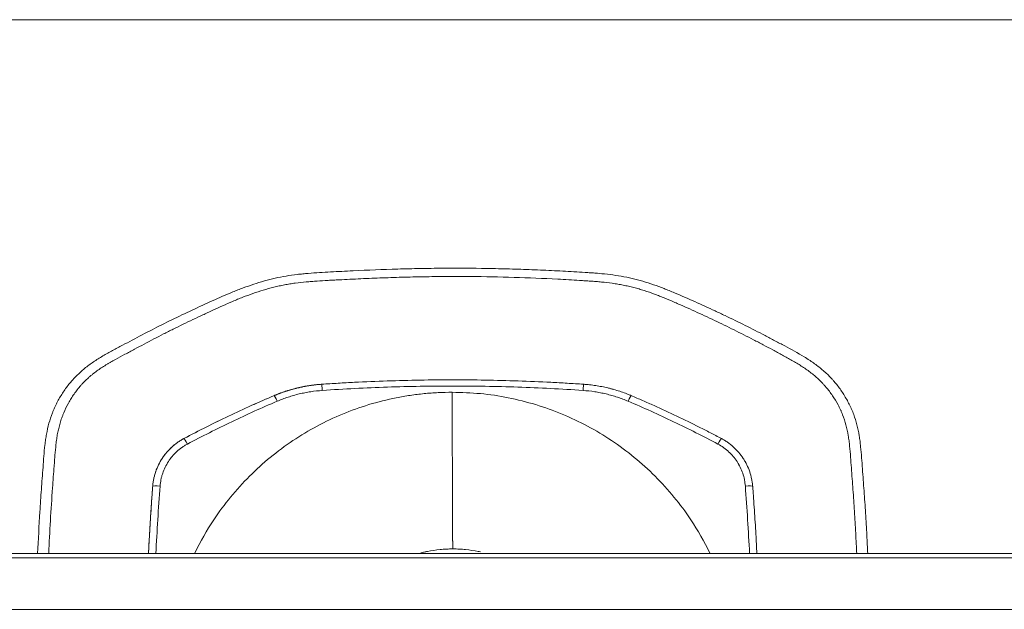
# Model space of a CAD drawing. Header units: millimetres. Extents: x 0 to 594, y 0 to 420.
# Tile 309 of 656: x 256.12 to 262.79, y 273.7 to 277.69. Entities that reach past the tile are written whole.
import ezdxf

# ---------------------------------------------------------------- set-up
doc = ezdxf.new("R2010")
doc.units = ezdxf.units.MM
doc.layers.add('1', color=7, linetype='Continuous', true_color=0xffffff)

msp = doc.modelspace()

# ---------------------------------------------------------------- linework, layer by layer
at = {"layer": '1', "color": 155, "linetype": 'Continuous', "lineweight": 13}
for p, q in [((258.1685, 275.2254), (258.1684, 275.2254)), ((259.9407, 275.2254), (259.9406, 275.2254)), ((257.8459, 275.1485), (257.8458, 275.1485)), ((257.2348, 274.8578), (257.2348, 274.8578)), ((257.0233, 274.5346), (257.0233, 274.5346))]:
    msp.add_line(p, q, dxfattribs=at)
at = {"layer": '1', "color": 155, "linetype": 'Continuous', "lineweight": 18}
msp.add_line((259.9523, 275.2246), (259.9522, 275.2246), dxfattribs=at)
at = {"layer": '1', "color": 155, "linetype": 'Continuous', "lineweight": 13}
for centre, major_axis, ratio, start_param, end_param in [((258.1718, 275.1755), (0.0034, -0.0499), 0.012678, 1.731285, 3.141338), ((259.9373, 275.1755), (-0.0034, -0.0499), 0.009217, 3.141613, 4.551666), ((257.8654, 275.1024), (0.0195, -0.046), 0.062375, 1.712641, 3.140788), ((260.2438, 275.1024), (-0.0195, -0.046), 0.059187, 3.141042, 4.569189), ((257.2582, 274.8136), (-0.0234, 0.0442), 0.063022, 4.827094, 6.28225), ((260.8511, 274.8136), (-0.0234, -0.0442), 0.059963, 3.140901, 4.596057), ((257.0732, 274.5308), (-0.0499, 0.0038), 0.106964, 4.718757, 6.281435), ((261.0363, 274.5308), (-0.0499, -0.0038), 0.106703, 3.139864, 4.702542), ((280.9646, 274.1192), (-501.2727, -0.002), 0.000138, 1.518013, 1.624092), ((280.9646, 273.7705), (-501.6214, -0.002), 0.000138, 1.518014, 1.624093)]:
    msp.add_ellipse(centre, major_axis=major_axis, ratio=ratio, start_param=start_param, end_param=end_param, dxfattribs=at)
at = {"layer": '1', "color": 155, "linetype": 'Continuous', "lineweight": 18}
for points, knots in [([(298.5121, 277.6935), (295.2513, 277.6935), (291.9905, 277.6936), (285.469, 277.6936), (282.2083, 277.6937), (275.6868, 277.6937), (272.426, 277.6937), (265.9045, 277.6938), (262.6437, 277.6938), (257.7526, 277.6938), (256.1222, 277.6938), (252.8615, 277.6938), (251.2311, 277.6938), (249.1931, 277.6939), (248.7855, 277.6939), (247.9703, 277.694), (247.5627, 277.694), (246.34, 277.694), (245.5248, 277.694), (243.0792, 277.6939), (241.4488, 277.6938), (239.0033, 277.6937), (238.1881, 277.6937), (236.5577, 277.6937), (234.9273, 277.6937), (232.8894, 277.6938), (231.6666, 277.6939), (230.8514, 277.6939), (230.0362, 277.6939), (229.2211, 277.6939), (228.4059, 277.6939), (227.9983, 277.6939), (226.7755, 277.6939), (225.9604, 277.6939), (223.5149, 277.6939), (221.8846, 277.6939), (220.2543, 277.6939)], [0, 0, 0, 0, 0.125, 0.125, 0.25, 0.25, 0.375, 0.375, 0.5, 0.5, 0.5625, 0.5625, 0.625, 0.625, 0.640625, 0.640625, 0.65625, 0.65625, 0.6875, 0.6875, 0.75, 0.75, 0.78125, 0.78125, 0.8125, 0.84375, 0.859375, 0.859375, 0.875, 0.890625, 0.890625, 0.90625, 0.90625, 0.9375, 0.9375, 1, 1, 1, 1]), ([(256.244, 274.0798), (256.2484, 274.1739), (256.2535, 274.2679), (256.2625, 274.4121), (256.2658, 274.4624), (256.2729, 274.5629), (256.2767, 274.6131), (256.2825, 274.6883), (256.2844, 274.7134), (256.2883, 274.7635), (256.2904, 274.7886), (256.2939, 274.8198), (256.2946, 274.826), (256.2962, 274.8385), (256.2987, 274.8571), (256.3018, 274.8756), (256.3085, 274.9125), (256.314, 274.9368), (256.3274, 274.9848), (256.3353, 275.0085), (256.3455, 275.0348), (256.3467, 275.0377), (256.349, 275.0435), (256.3502, 275.0464), (256.3539, 275.0551), (256.3614, 275.0724), (256.3695, 275.0893), (256.3866, 275.1225), (256.399, 275.144), (256.426, 275.1857), (256.4406, 275.2059), (256.4641, 275.2352), (256.4722, 275.2447), (256.4848, 275.2589), (256.4891, 275.2635), (256.4977, 275.2727), (256.502, 275.2772), (256.524, 275.2994), (256.5425, 275.3163), (256.5811, 275.3478), (256.6012, 275.3626), (256.6323, 275.3837), (256.6428, 275.3905), (256.6641, 275.4039), (256.6749, 275.4104), (256.7075, 275.4295), (256.7295, 275.4417), (256.7738, 275.4657), (256.796, 275.4774), (256.8627, 275.5127), (256.9072, 275.5363), (256.9962, 275.583), (257.0409, 275.6061), (257.1308, 275.6512), (257.1761, 275.6731), (257.267, 275.7164), (257.3126, 275.7376), (257.3811, 275.7694), (257.4039, 275.7799), (257.4498, 275.8008), (257.4957, 275.8213), (257.542, 275.841), (257.577, 275.8552), (257.5887, 275.8599), (257.6122, 275.869), (257.624, 275.8735), (257.6594, 275.8866), (257.6831, 275.8949), (257.731, 275.9106), (257.755, 275.9179), (257.7914, 275.9281), (257.8097, 275.933), (257.8281, 275.9375), (257.8404, 275.9405), (257.8465, 275.9419), (257.8773, 275.9489), (257.902, 275.9538), (257.9517, 275.9623), (257.9767, 275.9658), (258.0142, 275.9703), (258.0268, 275.9716), (258.0519, 275.9741), (258.0645, 275.9753), (258.1023, 275.9785), (258.1275, 275.9802), (258.1779, 275.9833), (258.2031, 275.9847), (258.2788, 275.9887), (258.3292, 275.9912), (258.4807, 275.9983), (258.5816, 276.0024), (258.7331, 276.0068), (258.7837, 276.008), (258.8847, 276.0099), (258.9352, 276.0105), (259.0868, 276.0116), (259.1878, 276.0111), (259.3393, 276.0086), (259.3898, 276.0075), (259.4908, 276.0047), (259.5917, 276.0014), (259.6926, 275.9969), (259.7936, 275.9919), (259.844, 275.9892), (259.9197, 275.9846), (259.9449, 275.9831), (259.9827, 275.9806), (259.9953, 275.9798), (260.0205, 275.978), (260.0331, 275.977), (260.096, 275.9716), (260.1461, 275.9656), (260.2205, 275.9525), (260.2452, 275.9475), (260.2821, 275.9389), (260.2943, 275.9359), (260.3187, 275.9295), (260.3309, 275.9262), (260.3913, 275.9085), (260.4387, 275.8917), (260.4974, 275.8688), (260.5091, 275.8641), (260.5324, 275.8546), (260.544, 275.8498), (260.5788, 275.8352), (260.6019, 275.8252), (260.6711, 275.7951), (260.74, 275.7644), (260.8086, 275.7328), (260.8542, 275.7115), (260.8769, 275.7008), (260.9451, 275.6683), (260.9903, 275.6463), (261.0803, 275.6014), (261.1252, 275.5785), (261.1921, 275.5436), (261.2143, 275.5319), (261.2588, 275.5084), (261.281, 275.4965), (261.3476, 275.461), (261.3918, 275.437), (261.4402, 275.4076), (261.4456, 275.4043), (261.4562, 275.3976), (261.4721, 275.3875), (261.4876, 275.377), (261.5183, 275.3555), (261.5382, 275.3403), (261.5762, 275.308), (261.5944, 275.2909), (261.6139, 275.2705), (261.6161, 275.2682), (261.6204, 275.2636), (261.6225, 275.2613), (261.6288, 275.2543), (261.6413, 275.2402), (261.6532, 275.2257), (261.6761, 275.1962), (261.6904, 275.1759), (261.7168, 275.1339), (261.729, 275.1123), (261.7429, 275.0844), (261.747, 275.0759), (261.7509, 275.0674), (261.7535, 275.0616), (261.7547, 275.0588), (261.761, 275.0444), (261.7657, 275.0328), (261.7788, 274.9977), (261.7863, 274.974), (261.7986, 274.926), (261.8035, 274.9016), (261.8095, 274.8647), (261.8113, 274.8524), (261.8137, 274.8338), (261.8144, 274.8276), (261.8158, 274.8151), (261.8165, 274.8089), (261.8198, 274.7778), (261.8218, 274.7528), (261.8256, 274.7029), (261.8273, 274.6779), (261.831, 274.6278), (261.833, 274.6028), (261.8367, 274.5528), (261.8386, 274.5278), (261.8439, 274.4526), (261.8489, 274.3774), (261.8534, 274.3021), (261.8563, 274.2519), (261.8577, 274.2268), (261.8613, 274.1609), (261.8633, 274.1202), (261.8652, 274.0795)], [0, 0, 0, 0, 0.035424, 0.035424, 0.054408, 0.054408, 0.073392, 0.073392, 0.082884, 0.082884, 0.092376, 0.092376, 0.094749, 0.094749, 0.097122, 0.101868, 0.101868, 0.11136, 0.11136, 0.120852, 0.120852, 0.122038, 0.122038, 0.123225, 0.123225, 0.125598, 0.130344, 0.130344, 0.139836, 0.139836, 0.149328, 0.149328, 0.154074, 0.154074, 0.156447, 0.156447, 0.15882, 0.15882, 0.168312, 0.168312, 0.177804, 0.177804, 0.18255, 0.18255, 0.187296, 0.187296, 0.196788, 0.196788, 0.20628, 0.20628, 0.225264, 0.225264, 0.244248, 0.244248, 0.263232, 0.263232, 0.282216, 0.282216, 0.291708, 0.291708, 0.3012, 0.310692, 0.310692, 0.315438, 0.315438, 0.320184, 0.320184, 0.329676, 0.329676, 0.339168, 0.339168, 0.343914, 0.346287, 0.346287, 0.34866, 0.34866, 0.358152, 0.358152, 0.367644, 0.367644, 0.37239, 0.37239, 0.377136, 0.377136, 0.386628, 0.386628, 0.39612, 0.39612, 0.415104, 0.415104, 0.453072, 0.453072, 0.472056, 0.472056, 0.49104, 0.49104, 0.529008, 0.529008, 0.547991, 0.547991, 0.566975, 0.585959, 0.585959, 0.604943, 0.604943, 0.614435, 0.614435, 0.619181, 0.619181, 0.623927, 0.623927, 0.642911, 0.642911, 0.652403, 0.652403, 0.657149, 0.657149, 0.661895, 0.661895, 0.680879, 0.680879, 0.685625, 0.685625, 0.690371, 0.690371, 0.699863, 0.699863, 0.718847, 0.728339, 0.728339, 0.737831, 0.737831, 0.756815, 0.756815, 0.775799, 0.775799, 0.785291, 0.785291, 0.794783, 0.794783, 0.813767, 0.813767, 0.81614, 0.81614, 0.818513, 0.823259, 0.823259, 0.832751, 0.832751, 0.842243, 0.842243, 0.84343, 0.84343, 0.844616, 0.844616, 0.846989, 0.851735, 0.851735, 0.861227, 0.861227, 0.870719, 0.870719, 0.873092, 0.874279, 0.874279, 0.875465, 0.875465, 0.880211, 0.880211, 0.889703, 0.889703, 0.899195, 0.899195, 0.903941, 0.903941, 0.906314, 0.906314, 0.908687, 0.908687, 0.918179, 0.918179, 0.927671, 0.927671, 0.937163, 0.937163, 0.946655, 0.946655, 0.965639, 0.975131, 0.975131, 0.984623, 0.984623, 1, 1, 1, 1]), ([(259.9406, 275.2254), (259.7931, 275.2354), (259.6455, 275.2429), (259.35, 275.2528), (259.2022, 275.2553), (258.9065, 275.2553), (258.7588, 275.2528), (258.4635, 275.2428), (258.3159, 275.2354), (258.1684, 275.2254)], [0, 0, 0, 0, 0.25, 0.25, 0.5, 0.5, 0.75, 0.75, 1, 1, 1, 1]), ([(258.1685, 275.2254), (258.1869, 275.2266), (258.2054, 275.2279), (258.2422, 275.2302), (258.2976, 275.2336), (258.4267, 275.2407), (258.5375, 275.2453), (258.7591, 275.2528), (258.9069, 275.2553), (259.1286, 275.2553), (259.2025, 275.2547), (259.3503, 275.2522), (259.498, 275.2485), (259.6825, 275.2407), (259.8116, 275.2336), (259.8669, 275.2302), (259.9038, 275.2279), (259.9222, 275.2267), (259.9407, 275.2254)], [0, 0, 0, 0, 0.03125, 0.03125, 0.0625, 0.125, 0.25, 0.25, 0.5, 0.5, 0.625, 0.625, 0.75, 0.875, 0.9375, 0.96875, 0.96875, 1, 1, 1, 1]), ([(257.8459, 275.1485), (257.8475, 275.1492), (257.8491, 275.1498), (257.8523, 275.1512), (257.8571, 275.1532), (257.8684, 275.1577), (257.891, 275.1665), (257.9106, 275.1734), (257.9304, 275.1799), (257.9371, 275.182), (257.9503, 275.1861), (257.9703, 275.1919), (257.9905, 275.1972), (258.0107, 275.202), (258.0175, 275.2036), (258.0311, 275.2065), (258.0515, 275.2107), (258.0857, 275.2166), (258.1132, 275.2202), (258.1339, 275.2225), (258.1442, 275.2235), (258.1563, 275.2245), (258.1615, 275.2249), (258.165, 275.2252), (258.1667, 275.2253), (258.1685, 275.2254)], [0, 0, 0, 0, 0.015625, 0.015625, 0.03125, 0.0625, 0.125, 0.25, 0.25, 0.3125, 0.3125, 0.375, 0.5, 0.5, 0.5625, 0.5625, 0.625, 0.75, 0.875, 0.875, 0.9375, 0.96875, 0.984375, 0.984375, 1, 1, 1, 1]), ([(259.9374, 275.1835), (259.7905, 275.1935), (259.6434, 275.201), (259.4228, 275.2085), (259.3492, 275.2103), (259.202, 275.2128), (259.1284, 275.2134), (258.9075, 275.2134), (258.7603, 275.211), (258.4659, 275.201), (258.3189, 275.1935), (258.1719, 275.1835)], [0, 0, 0, 0, 0.25, 0.25, 0.375, 0.375, 0.5, 0.5, 0.75, 0.75, 1, 1, 1, 1]), ([(259.0558, 274.1102), (259.0558, 274.1106), (259.0558, 274.1113), (259.0557, 274.1124), (259.0557, 274.1133), (259.0557, 274.1143), (259.0556, 274.1153), (259.0556, 274.1163), (259.0555, 274.1176), (259.0555, 274.1188), (259.0555, 274.1198), (259.0554, 274.1208), (259.0554, 274.122), (259.0553, 274.1236), (259.0553, 274.125), (259.0553, 274.1264), (259.0552, 274.1279), (259.0552, 274.1294), (259.0551, 274.1315), (259.0551, 274.1338), (259.055, 274.1361), (259.055, 274.138), (259.055, 274.1399), (259.0549, 274.1419), (259.0549, 274.1439), (259.0548, 274.146), (259.0548, 274.1482), (259.0548, 274.1512), (259.0547, 274.1543), (259.0547, 274.1576), (259.0546, 274.1602), (259.0546, 274.1629), (259.0545, 274.1656), (259.0545, 274.1684), (259.0545, 274.1719), (259.0544, 274.1749), (259.0544, 274.1775), (259.0544, 274.1802), (259.0543, 274.1829), (259.0543, 274.1857), (259.0543, 274.188), (259.0542, 274.191), (259.0542, 274.194), (259.0542, 274.1965), (259.0542, 274.199), (259.0541, 274.2016), (259.0541, 274.2042), (259.0541, 274.2082), (259.054, 274.2124), (259.054, 274.2167), (259.054, 274.2196), (259.054, 274.223), (259.0539, 274.2261), (259.0539, 274.228), (259.0539, 274.23), (259.0539, 274.2332), (259.0538, 274.2367), (259.0538, 274.2392), (259.0538, 274.2402), (259.0538, 274.2413), (259.0538, 274.2447), (259.0538, 274.2486), (259.0537, 274.2522), (259.0537, 274.2534), (259.0537, 274.254), (259.0537, 274.2549), (259.0537, 274.2583), (259.0537, 274.2624), (259.0536, 274.2663), (259.0536, 274.2675), (259.0536, 274.2687), (259.0536, 274.2717), (259.0536, 274.276), (259.0536, 274.2801), (259.0535, 274.2827), (259.0535, 274.2854), (259.0535, 274.2897), (259.0535, 274.2946), (259.0535, 274.2991), (259.0534, 274.306), (259.0534, 274.3131), (259.0533, 274.3205), (259.0533, 274.3255), (259.0533, 274.3306), (259.0533, 274.3358), (259.0532, 274.3411), (259.0532, 274.3479), (259.0532, 274.3549), (259.0532, 274.3606), (259.0531, 274.3678), (259.0531, 274.3749), (259.0531, 274.3811), (259.0531, 274.383), (259.0531, 274.385), (259.053, 274.3912), (259.053, 274.3989), (259.053, 274.4071), (259.053, 274.4139), (259.0529, 274.4216), (259.0529, 274.4287), (259.0529, 274.4332), (259.0529, 274.4377), (259.0529, 274.445), (259.0528, 274.4535), (259.0528, 274.4611), (259.0528, 274.4729), (259.0527, 274.485), (259.0527, 274.4976), (259.0527, 274.5061), (259.0527, 274.5148), (259.0526, 274.5237), (259.0526, 274.5327), (259.0526, 274.5443), (259.0526, 274.5561), (259.0526, 274.5658), (259.0525, 274.5757), (259.0525, 274.5857), (259.0525, 274.5959), (259.0524, 274.6218), (259.0524, 274.6507), (259.0523, 274.6794), (259.0523, 274.6853), (259.0523, 274.6871), (259.0523, 274.689), (259.0523, 274.6949), (259.0523, 274.7065), (259.0523, 274.7195), (259.0523, 274.7288), (259.0523, 274.7327), (259.0523, 274.7366), (259.0522, 274.7491), (259.0522, 274.7635), (259.0522, 274.7765), (259.0522, 274.7806), (259.0522, 274.7829), (259.0522, 274.7862), (259.0522, 274.7985), (259.0522, 274.8138), (259.0522, 274.8291), (259.0521, 274.8359), (259.0521, 274.8462), (259.0521, 274.8617), (259.0521, 274.8775), (259.0521, 274.8881), (259.0521, 274.8952), (259.0521, 274.9076), (259.0521, 274.922), (259.0521, 274.9346), (259.0521, 274.9419), (259.052, 274.96), (259.052, 274.9802), (259.052, 275.0024), (259.052, 275.0172), (259.052, 275.0339), (259.052, 275.0489), (259.052, 275.0582), (259.052, 275.0676), (259.052, 275.0826), (259.052, 275.0995), (259.052, 275.1146), (259.052, 275.1372), (259.052, 275.1561), (259.052, 275.1712)], [0, 0, 0, 0, 0.012125, 0.020497, 0.028868, 0.03724, 0.045612, 0.053984, 0.062356, 0.074913, 0.079099, 0.083285, 0.095843, 0.104215, 0.112587, 0.120958, 0.12933, 0.137702, 0.146074, 0.162818, 0.171189, 0.179561, 0.187933, 0.196305, 0.204677, 0.213048, 0.22142, 0.229792, 0.246536, 0.254908, 0.263279, 0.271651, 0.280023, 0.288395, 0.296767, 0.309324, 0.31351, 0.317696, 0.330254, 0.33444, 0.338626, 0.346998, 0.35537, 0.359555, 0.363741, 0.372113, 0.376299, 0.380485, 0.397229, 0.401415, 0.4056, 0.413972, 0.420251, 0.422344, 0.424437, 0.430716, 0.439088, 0.442227, 0.443274, 0.44432, 0.44746, 0.460017, 0.463157, 0.464203, 0.46525, 0.466035, 0.468389, 0.480947, 0.484086, 0.485133, 0.486179, 0.489319, 0.497691, 0.503969, 0.506062, 0.508155, 0.514434, 0.522806, 0.526992, 0.531178, 0.547921, 0.552107, 0.556293, 0.564665, 0.568851, 0.573037, 0.581409, 0.589781, 0.593967, 0.598152, 0.61071, 0.61385, 0.614896, 0.615943, 0.619082, 0.63164, 0.635826, 0.640012, 0.648383, 0.654662, 0.656755, 0.658848, 0.665127, 0.673499, 0.677685, 0.681871, 0.698614, 0.7028, 0.706986, 0.715358, 0.719544, 0.72373, 0.732102, 0.740473, 0.744659, 0.748845, 0.757217, 0.761403, 0.765589, 0.799076, 0.805355, 0.806925, 0.807448, 0.807971, 0.809541, 0.81582, 0.824192, 0.827331, 0.828378, 0.829424, 0.832564, 0.845121, 0.848261, 0.849307, 0.850354, 0.851138, 0.853493, 0.866051, 0.870237, 0.87233, 0.874423, 0.882794, 0.891166, 0.893259, 0.895352, 0.899538, 0.90791, 0.912096, 0.914189, 0.916282, 0.933025, 0.937211, 0.941397, 0.949769, 0.956048, 0.958141, 0.960234, 0.966513, 0.974885, 0.97907, 0.983256, 1, 1, 1, 1]), ([(259.9407, 275.2254), (259.9424, 275.2253), (259.9441, 275.2252), (259.9476, 275.2249), (259.9528, 275.2245), (259.9649, 275.2235), (259.9891, 275.2211), (260.0098, 275.2184), (260.0304, 275.2153), (260.0373, 275.2142), (260.051, 275.2118), (260.0715, 275.208), (260.0918, 275.2036), (260.1121, 275.1988), (260.1188, 275.1971), (260.1323, 275.1936), (260.1524, 275.1881), (260.1855, 275.178), (260.2117, 275.1688), (260.2311, 275.1615), (260.2408, 275.1577), (260.2521, 275.1532), (260.2569, 275.1512), (260.2601, 275.1498), (260.2617, 275.1492), (260.2633, 275.1485)], [0, 0, 0, 0, 0.015625, 0.015625, 0.03125, 0.0625, 0.125, 0.25, 0.25, 0.3125, 0.3125, 0.375, 0.5, 0.5, 0.5625, 0.5625, 0.625, 0.75, 0.875, 0.875, 0.9375, 0.96875, 0.984375, 0.984375, 1, 1, 1, 1]), ([(257.8458, 275.1485), (257.7939, 275.1265), (257.7422, 275.1039), (257.6393, 275.0577), (257.5881, 275.034), (257.4352, 274.9613), (257.3345, 274.9106), (257.2348, 274.8578)], [0, 0, 0, 0, 0.25, 0.25, 0.5, 0.5, 1, 1, 1, 1]), ([(260.2633, 275.1485), (260.2893, 275.1375), (260.3152, 275.1263), (260.3669, 275.1038), (260.3927, 275.0924), (260.4699, 275.0577), (260.5211, 275.034), (260.623, 274.9855), (260.6737, 274.9607), (260.7493, 274.9227), (260.7745, 274.9099), (260.8246, 274.8841), (260.8496, 274.871), (260.8745, 274.8578)], [0, 0, 0, 0, 0.125, 0.125, 0.25, 0.25, 0.5, 0.5, 0.75, 0.75, 0.875, 0.875, 1, 1, 1, 1]), ([(257.0233, 274.5346), (257.0233, 274.5349), (257.0234, 274.5351), (257.0234, 274.5356), (257.0235, 274.5364), (257.0236, 274.5383), (257.0239, 274.542), (257.0247, 274.5493), (257.0265, 274.5639), (257.03, 274.5846), (257.0339, 274.6009), (257.0372, 274.6131), (257.0384, 274.6171), (257.0409, 274.6252), (257.0422, 274.6292), (257.049, 274.6492), (257.0554, 274.6647), (257.0701, 274.6947), (257.0783, 274.7092), (257.092, 274.7302), (257.0969, 274.7371), (257.1032, 274.7455), (257.1044, 274.7472), (257.107, 274.7505), (257.1083, 274.7522), (257.1123, 274.7572), (257.115, 274.7604), (257.1286, 274.7764), (257.1402, 274.7885), (257.1648, 274.811), (257.1778, 274.8215), (257.195, 274.8336), (257.1985, 274.836), (257.2056, 274.8407), (257.2091, 274.8429), (257.2164, 274.8474), (257.2218, 274.8506), (257.2283, 274.8542), (257.2315, 274.856), (257.2332, 274.8569), (257.2339, 274.8573), (257.2343, 274.8575), (257.2346, 274.8576), (257.2348, 274.8578)], [0, 0, 0, 0, 0.001953, 0.001953, 0.003906, 0.007813, 0.015625, 0.03125, 0.0625, 0.125, 0.1875, 0.1875, 0.21875, 0.21875, 0.25, 0.25, 0.375, 0.375, 0.5, 0.5, 0.5625, 0.5625, 0.578125, 0.578125, 0.59375, 0.59375, 0.625, 0.625, 0.75, 0.75, 0.875, 0.875, 0.90625, 0.90625, 0.9375, 0.9375, 0.96875, 0.984375, 0.992188, 0.996094, 0.998047, 0.998047, 1, 1, 1, 1]), ([(260.8745, 274.8578), (260.8748, 274.8577), (260.875, 274.8575), (260.8755, 274.8573), (260.8762, 274.8569), (260.8778, 274.856), (260.881, 274.8543), (260.8875, 274.8506), (260.9002, 274.8431), (260.9178, 274.8315), (260.9312, 274.8214), (260.9411, 274.8135), (260.9443, 274.8108), (260.9507, 274.8053), (260.9539, 274.8025), (260.9695, 274.7882), (260.9811, 274.7761), (261.0027, 274.7506), (261.0127, 274.7373), (261.0265, 274.7163), (261.0308, 274.7091), (261.0361, 274.6999), (261.0371, 274.6981), (261.0391, 274.6944), (261.0401, 274.6925), (261.0431, 274.6869), (261.045, 274.6832), (261.0542, 274.6643), (261.0606, 274.6488), (261.0713, 274.6173), (261.0757, 274.6012), (261.0799, 274.5806), (261.0807, 274.5765), (261.0822, 274.5682), (261.0828, 274.564), (261.084, 274.5556), (261.0848, 274.5493), (261.0855, 274.542), (261.0858, 274.5383), (261.086, 274.5365), (261.0861, 274.5357), (261.0861, 274.5351), (261.0861, 274.5349), (261.0861, 274.5346)], [0, 0, 0, 0, 0.001953, 0.001953, 0.003906, 0.007813, 0.015625, 0.03125, 0.0625, 0.125, 0.1875, 0.1875, 0.21875, 0.21875, 0.25, 0.25, 0.375, 0.375, 0.5, 0.5, 0.5625, 0.5625, 0.578125, 0.578125, 0.59375, 0.59375, 0.625, 0.625, 0.75, 0.75, 0.875, 0.875, 0.90625, 0.90625, 0.9375, 0.9375, 0.96875, 0.984375, 0.992188, 0.996094, 0.998047, 0.998047, 1, 1, 1, 1]), ([(261.0861, 274.5346), (261.0864, 274.5312), (261.0866, 274.5278), (261.0872, 274.5211), (261.0879, 274.5109), (261.0897, 274.4873), (261.0931, 274.4399), (261.0997, 274.3451), (261.1047, 274.2637), (261.1102, 274.1661), (261.1126, 274.1228), (261.1147, 274.0794)], [0, 0, 0, 0, 0.022339, 0.022339, 0.044679, 0.089358, 0.178715, 0.35743, 0.71486, 0.71486, 1, 1, 1, 1]), ([(307.6422, 274.0792), (304.1901, 274.0792), (297.1775, 274.0791), (286.5968, 274.079), (275.9077, 274.079), (265.2204, 274.079), (258.1013, 274.079), (254.5429, 274.079)], [0, 0, 0, 0, 0.195198, 0.396398, 0.597599, 0.798799, 1, 1, 1, 1])]:
    msp.add_open_spline(points, degree=3, knots=knots, dxfattribs=at)
at = {"layer": '1', "color": 155, "linetype": 'Continuous', "lineweight": 13}
for points, knots in [([(261.7905, 274.0795), (261.7895, 274.101), (261.7885, 274.1224), (261.785, 274.1931), (261.7823, 274.2422), (261.7766, 274.3405), (261.7735, 274.3896), (261.767, 274.4876), (261.7635, 274.5367), (261.758, 274.6101), (261.7561, 274.6345), (261.7525, 274.6835), (261.7509, 274.7079), (261.7472, 274.7568), (261.7452, 274.7812), (261.7414, 274.8178), (261.74, 274.83), (261.7368, 274.8542), (261.7351, 274.8663), (261.7291, 274.9024), (261.7242, 274.9262), (261.7117, 274.9731), (261.704, 274.9962), (261.6928, 275.0246), (261.6904, 275.0303), (261.6868, 275.0388), (261.6856, 275.0416), (261.6831, 275.0472), (261.6767, 275.0612), (261.67, 275.0749), (261.6528, 275.1072), (261.6403, 275.128), (261.6131, 275.1682), (261.5984, 275.1876), (261.5786, 275.211), (261.5746, 275.2156), (261.5684, 275.2225), (261.5663, 275.2248), (261.5621, 275.2293), (261.5516, 275.2405), (261.5321, 275.26), (261.5139, 275.2763), (261.4952, 275.292), (261.4857, 275.2996), (261.4565, 275.3217), (261.4363, 275.3356), (261.4052, 275.3554), (261.3947, 275.3619), (261.3736, 275.3746), (261.363, 275.3808), (261.3309, 275.3991), (261.3094, 275.411), (261.2769, 275.4285), (261.2661, 275.4344), (261.2444, 275.446), (261.2335, 275.4519), (261.201, 275.4693), (261.1793, 275.4809), (261.1466, 275.4981), (261.1357, 275.5039), (261.1139, 275.5153), (261.0812, 275.5323), (261.0045, 275.5716), (260.9383, 275.6043), (260.8719, 275.6366), (260.8497, 275.6472), (260.8052, 275.6683), (260.7383, 275.6996), (260.6599, 275.7352), (260.6036, 275.7601), (260.581, 275.7699), (260.5697, 275.7749), (260.5359, 275.7895), (260.5132, 275.7991), (260.479, 275.8131), (260.4675, 275.8177), (260.4446, 275.8267), (260.4331, 275.8311), (260.3985, 275.844), (260.3753, 275.8521), (260.3401, 275.8634), (260.3283, 275.867), (260.3047, 275.8739), (260.2928, 275.8771), (260.2748, 275.8818), (260.2688, 275.8833), (260.2568, 275.8862), (260.2388, 275.8904), (260.2207, 275.8943), (260.1965, 275.899), (260.1844, 275.9013), (260.1601, 275.9054), (260.1479, 275.9072), (260.1113, 275.9124), (260.0868, 275.9153), (260.05, 275.9189), (260.0377, 275.92), (260.013, 275.922), (260.0007, 275.9229), (259.9761, 275.9246), (259.9637, 275.9254), (259.9391, 275.927), (259.9267, 275.9277), (259.8651, 275.9316), (259.8157, 275.9344), (259.6676, 275.942), (259.5689, 275.9461), (259.3714, 275.9521), (259.2726, 275.9539), (259.1243, 275.9551), (259.0749, 275.9552), (258.9761, 275.9548), (258.9266, 275.9543), (258.8278, 275.9528), (258.7784, 275.9518), (258.6795, 275.9491), (258.6301, 275.9476), (258.5313, 275.944), (258.482, 275.9419), (258.3832, 275.9375), (258.3215, 275.9345), (258.2598, 275.9313), (258.2351, 275.93), (258.2228, 275.9293), (258.1858, 275.9273), (258.1611, 275.9259), (258.1241, 275.9234), (258.1118, 275.9225), (258.0871, 275.9206), (258.0748, 275.9195), (258.0379, 275.9161), (258.0134, 275.9134), (257.9767, 275.9084), (257.9645, 275.9066), (257.9402, 275.9027), (257.928, 275.9006), (257.9038, 275.8959), (257.8857, 275.8922), (257.8676, 275.8881), (257.8556, 275.8853), (257.8496, 275.8838), (257.8196, 275.8763), (257.7959, 275.8698), (257.7487, 275.8556), (257.7253, 275.8479), (257.6788, 275.8317), (257.6557, 275.8231), (257.6212, 275.8097), (257.6098, 275.8051), (257.587, 275.7958), (257.5756, 275.7911), (257.5189, 275.767), (257.4741, 275.7467), (257.4182, 275.7208), (257.4071, 275.7156), (257.3847, 275.7052), (257.3736, 275.7), (257.3401, 275.6843), (257.3179, 275.6738), (257.2511, 275.6422), (257.2068, 275.6208), (257.1516, 275.5935), (257.1406, 275.588), (257.1186, 275.577), (257.1077, 275.5714), (257.0748, 275.5547), (257.0529, 275.5434), (256.9875, 275.5092), (256.9441, 275.486), (256.8898, 275.4571), (256.8735, 275.4484), (256.8572, 275.4397), (256.8463, 275.4339), (256.8409, 275.431), (256.8138, 275.4165), (256.792, 275.4049), (256.7597, 275.387), (256.749, 275.381), (256.733, 275.3717), (256.7277, 275.3686), (256.7171, 275.3623), (256.7118, 275.3592), (256.6856, 275.343), (256.665, 275.3296), (256.6353, 275.3081), (256.6256, 275.3007), (256.6113, 275.2892), (256.6066, 275.2853), (256.5973, 275.2774), (256.5927, 275.2734), (256.5791, 275.2611), (256.5703, 275.2527), (256.5574, 275.2396), (256.551, 275.2329), (256.5447, 275.2261), (256.5406, 275.2216), (256.5385, 275.2193), (256.5283, 275.2077), (256.5126, 275.1888), (256.498, 275.1693), (256.477, 275.1394), (256.4641, 275.1188), (256.4406, 275.0761), (256.43, 275.0541), (256.4194, 275.0285), (256.4182, 275.0256), (256.4159, 275.0199), (256.4126, 275.0114), (256.4094, 275.0027), (256.4033, 274.9854), (256.3995, 274.9738), (256.3927, 274.9504), (256.3896, 274.9386), (256.3839, 274.9149), (256.3814, 274.9029), (256.3768, 274.8789), (256.3748, 274.8669), (256.3721, 274.8487), (256.3712, 274.8426), (256.3696, 274.8304), (256.3689, 274.8243), (256.3654, 274.7938), (256.3634, 274.7693), (256.3606, 274.7325), (256.3596, 274.7203), (256.3577, 274.6957), (256.3568, 274.6835), (256.3521, 274.6221), (256.3484, 274.573), (256.3345, 274.3762), (256.3258, 274.2282), (256.319, 274.0799)], [0, 0, 0, 0, 0.008314, 0.008314, 0.027384, 0.027384, 0.046453, 0.046453, 0.065523, 0.065523, 0.075057, 0.075057, 0.084592, 0.084592, 0.094127, 0.094127, 0.098894, 0.098894, 0.103661, 0.103661, 0.113196, 0.113196, 0.122731, 0.122731, 0.125114, 0.125114, 0.126306, 0.126306, 0.127498, 0.132265, 0.132265, 0.1418, 0.1418, 0.151335, 0.151335, 0.153719, 0.153719, 0.15491, 0.15491, 0.156102, 0.16087, 0.165637, 0.165637, 0.170404, 0.170404, 0.179939, 0.179939, 0.184706, 0.184706, 0.189474, 0.189474, 0.199008, 0.199008, 0.203776, 0.203776, 0.208543, 0.208543, 0.218078, 0.218078, 0.222845, 0.222845, 0.227613, 0.237147, 0.256217, 0.256217, 0.265751, 0.265751, 0.275286, 0.294355, 0.299123, 0.299123, 0.30389, 0.30389, 0.313425, 0.313425, 0.318192, 0.318192, 0.32296, 0.32296, 0.332494, 0.332494, 0.337262, 0.337262, 0.342029, 0.342029, 0.344413, 0.344413, 0.346796, 0.351564, 0.351564, 0.356331, 0.356331, 0.361098, 0.361098, 0.370633, 0.370633, 0.3754, 0.3754, 0.380168, 0.380168, 0.384935, 0.384935, 0.389703, 0.389703, 0.408772, 0.408772, 0.446911, 0.446911, 0.48505, 0.48505, 0.504119, 0.504119, 0.523188, 0.523188, 0.542258, 0.542258, 0.561327, 0.561327, 0.580397, 0.580397, 0.599466, 0.604233, 0.604233, 0.609001, 0.609001, 0.618535, 0.618535, 0.623303, 0.623303, 0.62807, 0.62807, 0.637605, 0.637605, 0.642372, 0.642372, 0.64714, 0.64714, 0.651907, 0.654291, 0.654291, 0.656674, 0.656674, 0.666209, 0.666209, 0.675744, 0.675744, 0.685278, 0.685278, 0.690046, 0.690046, 0.694813, 0.694813, 0.713883, 0.713883, 0.71865, 0.71865, 0.723417, 0.723417, 0.732952, 0.732952, 0.752021, 0.752021, 0.756789, 0.756789, 0.761556, 0.761556, 0.771091, 0.771091, 0.79016, 0.79016, 0.794928, 0.797311, 0.797311, 0.799695, 0.799695, 0.80923, 0.80923, 0.813997, 0.813997, 0.816381, 0.816381, 0.818764, 0.818764, 0.828299, 0.828299, 0.833066, 0.833066, 0.83545, 0.83545, 0.837834, 0.837834, 0.842601, 0.842601, 0.844985, 0.846177, 0.846177, 0.847368, 0.847368, 0.852136, 0.856903, 0.856903, 0.866438, 0.866438, 0.875973, 0.875973, 0.877164, 0.877164, 0.878356, 0.88074, 0.88074, 0.885507, 0.885507, 0.890275, 0.890275, 0.895042, 0.895042, 0.899809, 0.899809, 0.902193, 0.902193, 0.904577, 0.904577, 0.914111, 0.914111, 0.918879, 0.918879, 0.923646, 0.923646, 0.942715, 0.942715, 1, 1, 1, 1]), ([(257.3079, 274.0826), (257.3459, 274.1607), (257.4524, 274.3469), (257.6298, 274.5619), (257.8178, 274.7327), (257.9713, 274.8462), (258.1348, 274.9445), (258.307, 275.0261), (258.4865, 275.0904), (258.6411, 275.129), (258.7667, 275.1509), (258.8614, 275.1626), (258.9566, 275.1699), (259.0201, 275.1708), (259.052, 275.1712)], [0, 0, 0, 0, 0.120156, 0.29618, 0.383967, 0.472121, 0.560445, 0.648064, 0.735815, 0.824007, 0.868127, 0.912092, 0.956013, 1, 1, 1, 1]), ([(258.1719, 275.1835), (258.1456, 275.1817), (258.1193, 275.1788), (258.0803, 275.1729), (258.0673, 275.1706), (258.0479, 275.1668), (258.0414, 275.1655), (258.0285, 275.1627), (258.0221, 275.1612), (258.0028, 275.1566), (257.99, 275.1533), (257.971, 275.1479), (257.9647, 275.146), (257.9521, 275.1421), (257.9458, 275.1401), (257.9144, 275.1298), (257.8898, 275.1205), (257.8655, 275.1101)], [0, 0, 0, 0, 0.25, 0.25, 0.375, 0.375, 0.4375, 0.4375, 0.5, 0.5, 0.625, 0.625, 0.6875, 0.6875, 0.75, 0.75, 1, 1, 1, 1]), ([(259.052, 275.1712), (259.1155, 275.1694), (259.2428, 275.1659), (259.432, 275.1365), (259.6174, 275.0904), (259.8569, 275.0046), (260.1382, 274.8539), (260.434, 274.6112), (260.6518, 274.3469), (260.7584, 274.1606), (260.7965, 274.0826)], [0, 0, 0, 0, 0.087928, 0.176021, 0.264267, 0.352047, 0.52786, 0.70367, 0.879789, 1, 1, 1, 1]), ([(260.2439, 275.1102), (260.2196, 275.1205), (260.1949, 275.1298), (260.1574, 275.1422), (260.1448, 275.146), (260.1258, 275.1514), (260.1194, 275.1532), (260.1067, 275.1565), (260.1003, 275.1581), (260.081, 275.1627), (260.0681, 275.1655), (260.0487, 275.1693), (260.0422, 275.1705), (260.0292, 275.1728), (260.0227, 275.1739), (259.99, 275.1789), (259.9638, 275.1817), (259.9374, 275.1835)], [0, 0, 0, 0, 0.25, 0.25, 0.375, 0.375, 0.4375, 0.4375, 0.5, 0.5, 0.625, 0.625, 0.6875, 0.6875, 0.75, 0.75, 1, 1, 1, 1]), ([(257.2348, 274.8578), (257.2597, 274.871), (257.2847, 274.8841), (257.3349, 274.9099), (257.36, 274.9227), (257.4356, 274.9607), (257.4863, 274.9855), (257.5882, 275.034), (257.6394, 275.0577), (257.7165, 275.0923), (257.7423, 275.1038), (257.794, 275.1263), (257.8199, 275.1375), (257.8459, 275.1485)], [0, 0, 0, 0, 0.125, 0.125, 0.25, 0.25, 0.5, 0.5, 0.75, 0.75, 0.875, 0.875, 1, 1, 1, 1]), ([(257.8655, 275.1101), (257.7622, 275.0662), (257.66, 275.0201), (257.5081, 274.9476), (257.4578, 274.9228), (257.3576, 274.8723), (257.3078, 274.8465), (257.2583, 274.8201)], [0, 0, 0, 0, 0.5, 0.5, 0.75, 0.75, 1, 1, 1, 1]), ([(260.8512, 274.8201), (260.7521, 274.8728), (260.652, 274.9234), (260.5001, 274.9959), (260.4492, 275.0195), (260.3469, 275.0657), (260.2955, 275.0882), (260.2439, 275.1102)], [0, 0, 0, 0, 0.5, 0.5, 0.75, 0.75, 1, 1, 1, 1]), ([(257.2583, 274.8201), (257.2517, 274.8166), (257.2453, 274.8129), (257.2358, 274.807), (257.2327, 274.805), (257.2265, 274.8009), (257.2234, 274.7988), (257.2084, 274.7882), (257.197, 274.7789), (257.1754, 274.7591), (257.1652, 274.7485), (257.1533, 274.7344), (257.151, 274.7316), (257.1475, 274.7272), (257.1464, 274.7257), (257.1441, 274.7228), (257.1385, 274.7154), (257.1333, 274.7078), (257.1213, 274.6894), (257.1141, 274.6766), (257.1013, 274.6503), (257.0957, 274.6367), (257.0897, 274.6192), (257.0886, 274.6157), (257.0864, 274.6086), (257.0834, 274.5979), (257.0808, 274.5872), (257.0764, 274.5656), (257.0744, 274.551), (257.0733, 274.5362)], [0, 0, 0, 0, 0.0625, 0.0625, 0.09375, 0.09375, 0.125, 0.125, 0.25, 0.25, 0.375, 0.375, 0.40625, 0.40625, 0.421875, 0.421875, 0.4375, 0.5, 0.5, 0.625, 0.625, 0.75, 0.75, 0.78125, 0.78125, 0.8125, 0.875, 0.875, 1, 1, 1, 1]), ([(261.0364, 274.5362), (261.0358, 274.5436), (261.035, 274.5509), (261.0335, 274.562), (261.0329, 274.5656), (261.0316, 274.5729), (261.031, 274.5765), (261.0273, 274.5946), (261.0234, 274.6087), (261.014, 274.6364), (261.0085, 274.65), (261.0004, 274.6665), (260.9987, 274.6698), (260.9962, 274.6748), (260.9953, 274.6764), (260.9935, 274.6797), (260.989, 274.6877), (260.9842, 274.6956), (260.9722, 274.7141), (260.9635, 274.7258), (260.9446, 274.7482), (260.9344, 274.7589), (260.9207, 274.7714), (260.918, 274.7739), (260.9124, 274.7787), (260.9038, 274.7859), (260.895, 274.7926), (260.8769, 274.8054), (260.8643, 274.8131), (260.8512, 274.8201)], [0, 0, 0, 0, 0.0625, 0.0625, 0.09375, 0.09375, 0.125, 0.125, 0.25, 0.25, 0.375, 0.375, 0.40625, 0.40625, 0.421875, 0.421875, 0.4375, 0.5, 0.5, 0.625, 0.625, 0.75, 0.75, 0.78125, 0.78125, 0.8125, 0.875, 0.875, 1, 1, 1, 1]), ([(256.9949, 274.0795), (256.997, 274.1228), (256.9993, 274.1661), (257.0049, 274.2637), (257.0099, 274.3451), (257.0164, 274.4399), (257.0198, 274.4872), (257.0215, 274.5109), (257.0223, 274.5211), (257.0228, 274.5278), (257.0231, 274.5312), (257.0233, 274.5346)], [0, 0, 0, 0, 0.285076, 0.285076, 0.642538, 0.821269, 0.910634, 0.955317, 0.977659, 0.977659, 1, 1, 1, 1]), ([(258.8384, 274.083), (258.8393, 274.0832), (258.8401, 274.0834), (258.8479, 274.0854), (258.8549, 274.0871), (258.8656, 274.0895), (258.8691, 274.0902), (258.8762, 274.0917), (258.8798, 274.0925), (258.9118, 274.0989), (258.9404, 274.1031), (258.9835, 274.1074), (258.9979, 274.1084), (259.0196, 274.1095), (259.0304, 274.1099), (259.0431, 274.1101), (259.0495, 274.1102), (259.0527, 274.1102), (259.0542, 274.1102), (259.055, 274.1102), (259.0554, 274.1102), (259.0556, 274.1102), (259.0557, 274.1102), (259.0558, 274.1102)], [0, 0, 0, 0, 0.011467, 0.011467, 0.11032, 0.11032, 0.159747, 0.159747, 0.209174, 0.209174, 0.604587, 0.604587, 0.802293, 0.802293, 0.901147, 0.950573, 0.975287, 0.987643, 0.993822, 0.996911, 0.998455, 0.998455, 1, 1, 1, 1]), ([(259.0559, 274.1102), (259.056, 274.1102), (259.0561, 274.1102), (259.0563, 274.1102), (259.0566, 274.1102), (259.0574, 274.1102), (259.059, 274.1102), (259.0622, 274.1102), (259.0686, 274.1101), (259.0812, 274.1099), (259.0921, 274.1095), (259.1137, 274.1084), (259.128, 274.1074), (259.1709, 274.1032), (259.1992, 274.099), (259.2323, 274.0924), (259.2372, 274.0914), (259.2421, 274.0903)], [0, 0, 0, 0, 0.001796, 0.001796, 0.003592, 0.007184, 0.014368, 0.028736, 0.057471, 0.114943, 0.229885, 0.229885, 0.45977, 0.45977, 0.91954, 0.91954, 1, 1, 1, 1])]:
    msp.add_open_spline(points, degree=3, knots=knots, dxfattribs=at)
at = {"layer": '1', "color": 155, "linetype": 'Continuous', "lineweight": 18}
for points in [[(258.1684, 275.2254), (258.1019, 275.2209), (258.0357, 275.2109), (257.9706, 275.1953), (257.9071, 275.1744), (257.8458, 275.1485)], [(257.2348, 274.8578), (257.1634, 274.82), (257.1019, 274.7643), (257.0556, 274.6933), (257.0294, 274.6149), (257.0233, 274.5346)], [(257.0233, 274.5346), (257.0164, 274.4441), (257.0102, 274.3534), (257.0045, 274.2626), (256.9994, 274.1716), (256.9949, 274.0806)]]:
    msp.add_open_spline(points, degree=5, dxfattribs=at)
at = {"layer": '1', "color": 155, "linetype": 'Continuous', "lineweight": 13}
for points in [[(257.0733, 274.5362), (257.0618, 274.3843), (257.0523, 274.232), (257.0449, 274.0795)], [(261.0649, 274.0794), (261.0574, 274.232), (261.0479, 274.3843), (261.0364, 274.5362)]]:
    msp.add_open_spline(points, degree=3, dxfattribs=at)

doc.saveas('drawing.dxf')
